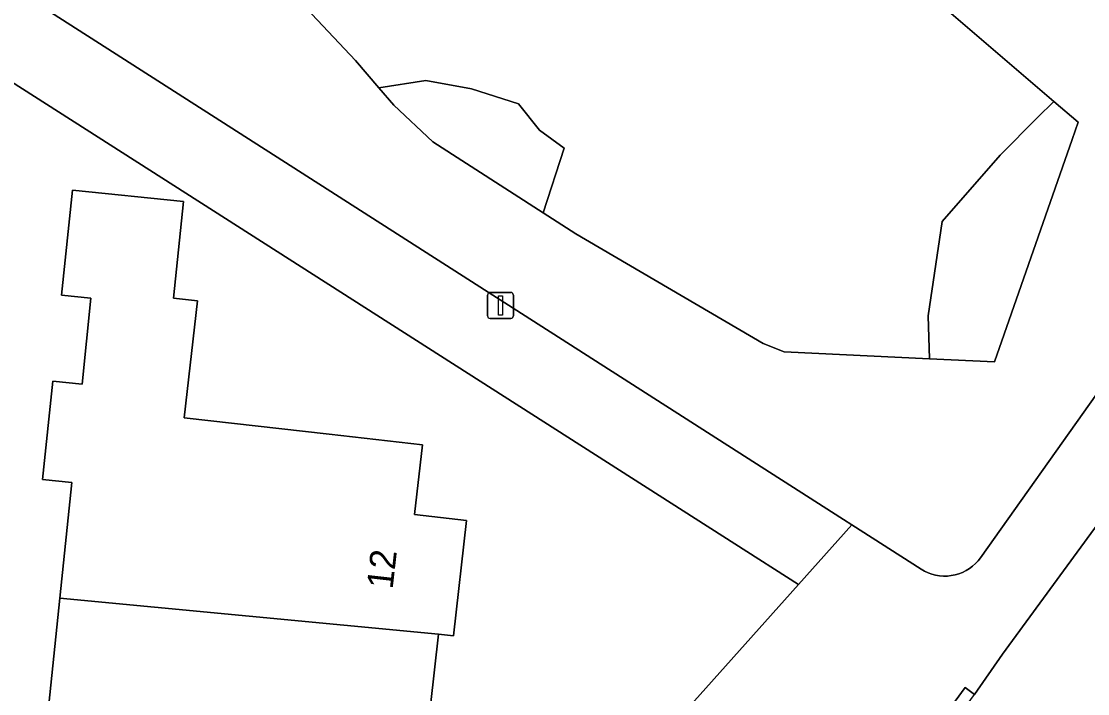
# Model space of a CAD drawing. Extents: x 162396 to 163643, y 386452 to 387406.
# Drawn here: x 162954.54 to 162995.45, y 386705.81 to 386731.61 of the extents above; entities that cross this region are included whole.
import ezdxf

# ---------------------------------------------------------------- set-up
doc = ezdxf.new("R2010")
doc.units = 0
for name, color, linetype in [('IMGEO_Erf', 7, 'Continuous'), ('IMGEO_Groenvoorziening', 7, 'Continuous'), ('IMGEO_Lichtmast', 7, 'Continuous'), ('IMGEO_Pand', 7, 'Continuous'), ('IMGEO_Pand_nummerreeks', 7, 'Continuous'), ('IMGEO_Rijbaan_lokaal_gesloten', 7, 'Continuous'), ('IMGEO_Voetpad_open', 7, 'Continuous')]:
    doc.layers.add(name, color=color, linetype=linetype)

msp = doc.modelspace()

# ---------------------------------------------------------------- linework, layer by layer
at = {"layer": 'IMGEO_Erf'}
for points in [[(162932.823, 386652.31), (162934.978, 386654.725), (162936.722, 386656.679), (162939.36, 386659.635), (162950.734, 386672.38), (162953.337, 386675.295), (162954.931, 386677.078), (162957.707, 386680.182), (162969.169, 386692.999), (162984.352, 386710.007), (162921.76, 386750), (162921.361, 386750.255), (162921.212, 386750), (162863.497, 386651.323), (162799.834, 386651.914)], [(162955.602, 386705.401), (162956.024, 386709.48), (162956.483, 386713.921), (162955.357, 386714.037), (162955.747, 386717.808), (162956.872, 386717.691), (162957.212, 386720.986), (162956.086, 386721.102), (162956.503, 386725.141), (162960.758, 386724.7), (162960.374, 386720.991), (162961.298, 386720.886), (162960.789, 386716.404), (162966.35, 386715.773), (162969.927, 386715.367), (162969.624, 386712.693), (162971.622, 386712.466), (162971.12, 386708.039), (162970.552, 386708.103), (162969.775, 386701.249)]]:
    msp.add_lwpolyline(points, dxfattribs=at)
at = {"layer": 'IMGEO_Groenvoorziening'}
for points in [[(162964.012, 386733.678), (162967.364, 386730.111), (162968.263, 386729.057), (162970.063, 386729.348), (162971.815, 386729.029), (162973.62, 386728.445), (162974.416, 386727.436), (162975.371, 386726.745), (162974.555, 386724.265), (162975.81, 386723.457), (162982.995, 386719.246), (162983.806, 386718.926), (162989.383, 386718.664), (162989.332, 386720.317), (162989.863, 386723.93), (162992.093, 386726.479), (162993.53, 386727.923), (162994.149, 386728.544), (162983.862, 386737.372)], [(162983.862, 386737.372), (162994.149, 386728.544), (162995.085, 386727.741), (162994.853, 386727.076), (162991.88, 386718.546), (162989.383, 386718.664), (162983.806, 386718.926), (162982.995, 386719.246), (162975.81, 386723.457), (162974.555, 386724.265), (162970.324, 386726.991), (162968.831, 386728.392), (162968.263, 386729.057), (162967.364, 386730.111), (162964.012, 386733.678)], [(162952.63, 386733.915), (162986.082, 386712.5), (162986.397, 386712.298), (162989.062, 386710.592), (162989.193, 386710.516), (162989.329, 386710.453), (162989.471, 386710.402), (162989.617, 386710.363), (162989.766, 386710.338), (162989.916, 386710.327), (162990.067, 386710.329), (162990.217, 386710.344), (162990.366, 386710.373), (162990.51, 386710.414), (162990.651, 386710.469), (162990.786, 386710.536), (162990.915, 386710.614), (162991.036, 386710.704), (162991.149, 386710.805), (162991.252, 386710.915), (162991.342, 386711.029), (163000.258, 386723.616), (163001.933, 386725.929)]]:
    msp.add_lwpolyline(points, dxfattribs=at)
for points in [[(162974.555, 386724.265), (162975.371, 386726.745), (162974.416, 386727.436), (162973.62, 386728.445), (162971.815, 386729.029), (162970.063, 386729.348), (162968.263, 386729.057), (162968.831, 386728.392), (162970.324, 386726.991)], [(162989.332, 386720.317), (162989.383, 386718.664), (162991.88, 386718.546), (162994.853, 386727.076), (162995.085, 386727.741), (162994.149, 386728.544), (162993.53, 386727.923), (162992.093, 386726.479), (162989.863, 386723.93)]]:
    msp.add_lwpolyline(points, close=True, dxfattribs=at)
at = {"layer": 'IMGEO_Lichtmast'}
for p, q in [((162972.428, 386720.311), (162972.428, 386721.111)), ((162972.428, 386721.111), (162972.428, 386720.311)), ((162972.528, 386721.211), (162973.318, 386721.211)), ((162973.318, 386721.211), (162972.528, 386721.211)), ((162973.418, 386721.111), (162973.418, 386720.311)), ((162973.418, 386720.311), (162973.418, 386721.111)), ((162973.318, 386720.211), (162972.528, 386720.211)), ((162972.528, 386720.211), (162973.318, 386720.211))]:
    msp.add_line(p, q, dxfattribs=at)
msp.add_lwpolyline([(162972.848, 386721.086), (162972.998, 386721.086), (162972.998, 386720.336), (162972.848, 386720.336), (162972.848, 386721.086)], dxfattribs=at)
for centre, start, end in [((162972.528, 386721.111), 90, 180), ((162972.528, 386721.111), 90, 180), ((162973.318, 386721.111), 0, 90), ((162973.318, 386721.111), 360, 90), ((162972.528, 386720.311), 180, 270), ((162972.528, 386720.311), 180, 270), ((162973.318, 386720.311), 270, 0), ((162973.318, 386720.311), 270, 0)]:
    msp.add_arc(centre, 0.1, start, end, dxfattribs=at)
at = {"layer": 'IMGEO_Pand'}
for points in [[(162969.927, 386715.367), (162966.35, 386715.773), (162960.789, 386716.404), (162961.298, 386720.886), (162960.374, 386720.991), (162960.758, 386724.7), (162956.503, 386725.141), (162956.086, 386721.102), (162957.212, 386720.986), (162956.872, 386717.691), (162955.747, 386717.808), (162955.357, 386714.037), (162956.483, 386713.921), (162956.024, 386709.48), (162970.552, 386708.103), (162971.12, 386708.039), (162971.622, 386712.466), (162969.624, 386712.693)], [(162970.552, 386708.103), (162956.024, 386709.48), (162955.602, 386705.401), (162956.986, 386705.244), (162956.239, 386698.661), (162960.586, 386698.168), (162961.048, 386702.239), (162966.596, 386701.61), (162969.775, 386701.249)]]:
    msp.add_lwpolyline(points, close=True, dxfattribs=at)
at = {"layer": 'IMGEO_Rijbaan_lokaal_gesloten'}
msp.add_lwpolyline([(162999.653, 386705.654), (163000, 386706.123), (163006.763, 386715.625), (163008.524, 386717.994), (163002.911, 386722.024), (162999.489, 386717.305), (162992.183, 386707.336), (162991.103, 386705.789)], dxfattribs=at)
at = {"layer": 'IMGEO_Voetpad_open'}
for points in [[(162952.63, 386733.915), (162927.211, 386750), (162923.157, 386752.565), (162923.129, 386752.583), (162922.957, 386752.706), (162922.868, 386752.783), (162921.361, 386750.255), (162921.76, 386750), (162984.352, 386710.007), (162986.397, 386712.298), (162986.082, 386712.5)], [(162991.103, 386705.789), (162990.749, 386706.046), (162988.731, 386703.293), (162989.091, 386703.032)]]:
    msp.add_lwpolyline(points, close=True, dxfattribs=at)
for points in [[(163004.889, 386730.034), (163001.933, 386725.929), (163000.258, 386723.616), (162991.342, 386711.029), (162991.252, 386710.915), (162991.149, 386710.805), (162991.036, 386710.704), (162990.915, 386710.614), (162990.786, 386710.536), (162990.651, 386710.469), (162990.51, 386710.414), (162990.366, 386710.373), (162990.217, 386710.344), (162990.067, 386710.329), (162989.916, 386710.327), (162989.766, 386710.338), (162989.617, 386710.363), (162989.471, 386710.402), (162989.329, 386710.453), (162989.193, 386710.516), (162989.062, 386710.592), (162986.397, 386712.298), (162984.352, 386710.007), (162969.169, 386692.999)], [(162988.45, 386702.342), (162989.091, 386703.032), (162988.731, 386703.293), (162990.749, 386706.046), (162991.103, 386705.789), (162992.183, 386707.336), (162999.489, 386717.305), (163002.911, 386722.024), (163004.392, 386724.184)]]:
    msp.add_lwpolyline(points, dxfattribs=at)

# ---------------------------------------------------------------- texts
at = {"layer": 'IMGEO_Pand_nummerreeks'}
msp.add_text('12', height=1, rotation=83.5315, dxfattribs=at).set_placement((162968.784, 386709.803))

doc.saveas('drawing.dxf')
